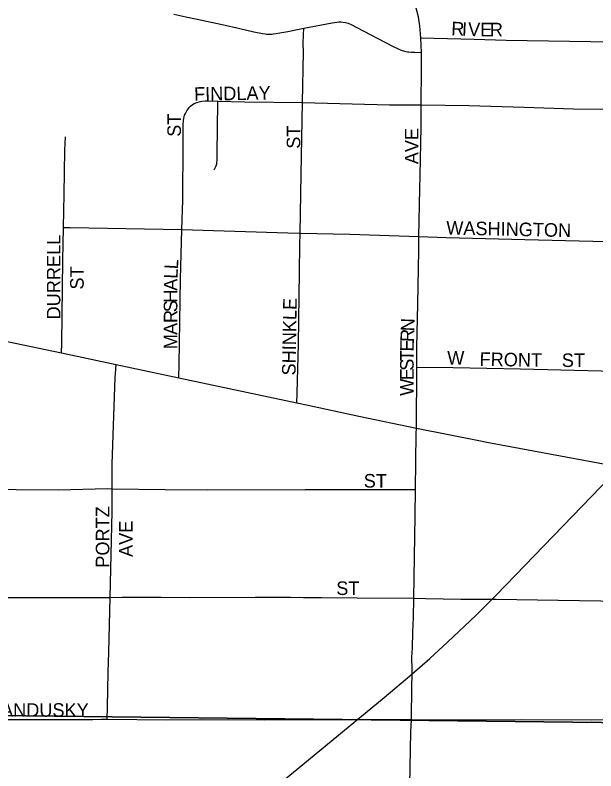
# Model space of a CAD drawing. Extents: x 1587405 to 1714697, y 1028970 to 1155083.
# Drawn here: x 1646970 to 1649111, y 1108170 to 1110955 of the extents above; entities that cross this region are included whole.
import ezdxf

# ---------------------------------------------------------------- set-up
doc = ezdxf.new("R2010")
doc.units = 0
for name, color, linetype in [('GM_X_City_Street', 7, 'Continuous'), ('GM_X_City_Street_Text', 7, 'Continuous'), ('GM_X_Rail_Line', 7, 'Continuous'), ('GM_X_Section', 7, 'Continuous'), ('GM_X_State_Route', 7, 'Continuous')]:
    doc.layers.add(name, color=color, linetype=linetype)

msp = doc.modelspace()

# ---------------------------------------------------------------- linework, layer by layer
at = {"layer": 'GM_X_City_Street'}
for points in [[(1648465.9, 1110872.2), (1648462.4, 1110915.9), (1648456.7, 1110948.5), (1648449, 1110980.7)], [(1647555.1, 1110959.1), (1647600, 1110948.9), (1647641.7, 1110940), (1647733.8, 1110920.6), (1647798.6, 1110906.1), (1647850.3, 1110894.2), (1647881.9, 1110887.6), (1647891.9, 1110886), (1647896.6, 1110885.3), (1647901.4, 1110885.1), (1647906.4, 1110885), (1647910.4, 1110885.1), (1647914.6, 1110885.3), (1647918.3, 1110885.6), (1647922.7, 1110886.2), (1647932, 1110887.5), (1647945.9, 1110889.6), (1647975.5, 1110895.2), (1648033.9, 1110907.4)], [(1648029.8, 1110632.9), (1648033.1, 1110820.2), (1648032.3, 1110850.3), (1648033.2, 1110882.1), (1648033.9, 1110907.4)], [(1648033.9, 1110907.4), (1648138.9, 1110927.3), (1648155.6, 1110929.7), (1648164.1, 1110930.6), (1648171, 1110930.6), (1648178.2, 1110929.8), (1648187.6, 1110928), (1648197.7, 1110925.2), (1648208.8, 1110920.7), (1648230.1, 1110909.5), (1648361.7, 1110840.3), (1648381.8, 1110830.8), (1648393.9, 1110826), (1648405.3, 1110822.7), (1648409.9, 1110821.5), (1648416.3, 1110820.4), (1648421.3, 1110819.9), (1648431.9, 1110819.3), (1648443.8, 1110818.9), (1648468.1, 1110817.8)], [(1648465.9, 1110872.2), (1648662.3, 1110866.6), (1648781, 1110862.7), (1649169.4, 1110856.9), (1649338.3, 1110846.9)], [(1648468.1, 1110817.8), (1648465.9, 1110872.2)], [(1648466.6, 1110624.3), (1648468.8, 1110757.7), (1648468.1, 1110817.8)], [(1647606.4, 1110607.4), (1647611.8, 1110614.3), (1647617.1, 1110620), (1647623.7, 1110625.3), (1647630.1, 1110629.1), (1647639.5, 1110633.2), (1647648.2, 1110635.8), (1647658.6, 1110637.9), (1647671, 1110638.9), (1647683, 1110639.2), (1647717.4, 1110638.2)], [(1647704.1, 1110385.2), (1647709.3, 1110395), (1647711, 1110399.3), (1647713.2, 1110407), (1647714.2, 1110412.8), (1647714.7, 1110418.2), (1647715.1, 1110427.2), (1647715, 1110431.6), (1647716.6, 1110553.3), (1647717.5, 1110617.9), (1647717.4, 1110638.2)], [(1647717.4, 1110638.2), (1647817.4, 1110636.2), (1648029.8, 1110632.9)], [(1648020.5, 1110151.5), (1648025.2, 1110369.5), (1648029.8, 1110632.9)], [(1648029.8, 1110632.9), (1648350.1, 1110624.6), (1648466.6, 1110624.3)], [(1647584.9, 1110165.1), (1647588.1, 1110273.5), (1647589.3, 1110483.8), (1647589.7, 1110542.2), (1647590, 1110552.8), (1647590.6, 1110562.8), (1647590.9, 1110566.9), (1647592, 1110575.3), (1647593.1, 1110580), (1647595.1, 1110586), (1647597.7, 1110592.7), (1647600.2, 1110597.9), (1647603.2, 1110602.4), (1647606.4, 1110607.4)], [(1648458.3, 1110139.1), (1648462.2, 1110314.8), (1648462.8, 1110364), (1648466.6, 1110543.9), (1648466.6, 1110624.3)], [(1648466.6, 1110624.3), (1648642.4, 1110622), (1648847.3, 1110616.5), (1649028.6, 1110609.6), (1649181.2, 1110608.2), (1649331.6, 1110604.7)], [(1647148.5, 1110172.9), (1647151.3, 1110295.2), (1647153.4, 1110457.8), (1647155.4, 1110506.6)], [(1647141.4, 1109710.2), (1647141.8, 1109745.9), (1647145.7, 1110051.5), (1647148.5, 1110172.9)], [(1647148.5, 1110172.9), (1647173.1, 1110172.5), (1647584.9, 1110165.1)], [(1647573.5, 1109618.5), (1647574.3, 1109668.4), (1647579.4, 1109981.7), (1647584.9, 1110165.1)], [(1647584.9, 1110165.1), (1647975, 1110152.3), (1648020.5, 1110151.5)], [(1648008.8, 1109526.1), (1648009.8, 1109562.2), (1648014.5, 1109742.1), (1648017.9, 1110008.8), (1648019.5, 1110106.9), (1648020.5, 1110151.5)], [(1648020.5, 1110151.5), (1648204.4, 1110148.4), (1648458.3, 1110139.1)], [(1648450.5, 1109657.5), (1648450.8, 1109731.2), (1648455.2, 1109889.4), (1648458.7, 1110087.8), (1648458.3, 1110139.1)], [(1648458.3, 1110139.1), (1648559.2, 1110135.4), (1648849.1, 1110128.5), (1649100.2, 1110122.6), (1649311.9, 1110116.9)], [(1647327.7, 1109209.7), (1647327.4, 1109300.7), (1647339.2, 1109620), (1647340, 1109634.1), (1647342.1, 1109667.6)], [(1648449.5, 1109433), (1648450.5, 1109657.5)], [(1648450.5, 1109657.5), (1648585.3, 1109656.4), (1648832.7, 1109651.7), (1649131.2, 1109644.1), (1649299.8, 1109640.5)], [(1648446.5, 1109207.2), (1648449.2, 1109413.4), (1648449.5, 1109433)], [(1646587.8, 1109210.2), (1646620, 1109209.4), (1646652.2, 1109208.7), (1646973.3, 1109206.2), (1647131.8, 1109206), (1647308.8, 1109209.9), (1647327.7, 1109209.7)], [(1647321, 1108809.2), (1647327.6, 1109126.1), (1647327.7, 1109209.7)], [(1647327.7, 1109209.7), (1647522.8, 1109207.3), (1647677.7, 1109206.1), (1648039.3, 1109206.7), (1648286.4, 1109206.7), (1648368.5, 1109206.3), (1648419, 1109206.8), (1648446.5, 1109207.2)], [(1648440.6, 1108806.1), (1648445.3, 1109110.2), (1648446.5, 1109207.2)], [(1646582.3, 1108810), (1646627.7, 1108809.6), (1646775.9, 1108808.3), (1647321, 1108809.2)], [(1647309.8, 1108360.1), (1647310.6, 1108404.8), (1647312.8, 1108533.5), (1647315, 1108607.3), (1647321, 1108809.2)], [(1647321, 1108809.2), (1647364.1, 1108809.3), (1647470, 1108809.3), (1647508.5, 1108809.5), (1647614.2, 1108808.7), (1647855.5, 1108809.6), (1647949.8, 1108809.3), (1647985.7, 1108809.7), (1648033.2, 1108808.8), (1648098.8, 1108808.9), (1648230.8, 1108807.7), (1648440.6, 1108806.1)], [(1648431, 1108358.4), (1648430.9, 1108378.9), (1648434.2, 1108543.3), (1648433, 1108588.6), (1648434.9, 1108622.8), (1648436.1, 1108680.3), (1648438.5, 1108735.4), (1648440.6, 1108806.1)], [(1648440.6, 1108806.1), (1648482.5, 1108805.4), (1648613.1, 1108802.6), (1648743.7, 1108802.2), (1648971.9, 1108798.4), (1649286.8, 1108794.1)], [(1646563.1, 1108358.5), (1646664, 1108357), (1646736.5, 1108357.9), (1646782.5, 1108358.6), (1647011, 1108359.2), (1647257, 1108359.6), (1647288.4, 1108360.3), (1647309.8, 1108360.1)], [(1647309.8, 1108360.1), (1647529.8, 1108357.5), (1647658.3, 1108359.5), (1647887.8, 1108358.2), (1648279.3, 1108358.8), (1648431, 1108358.4)], [(1648421.9, 1107878.9), (1648422.5, 1107905.5), (1648424.1, 1108050.7), (1648429, 1108313.3), (1648431, 1108358.4)], [(1648431, 1108358.4), (1648557.9, 1108358.2), (1648835.5, 1108358.9), (1649096.7, 1108358.2), (1649289.2, 1108358.6)]]:
    msp.add_lwpolyline(points, dxfattribs=at)
at = {"layer": 'GM_X_Rail_Line'}
msp.add_lwpolyline([(1644669.1, 1105434.7), (1647210.1, 1107518), (1647794.3, 1107999.6), (1648197.5, 1108330.8), (1648330.8, 1108440.5), (1648432.9, 1108525.8), (1648498.4, 1108583.7), (1648564.7, 1108643.9), (1648669.8, 1108743), (1648743.7, 1108816.9), (1649200.1, 1109290), (1649412.6, 1109512.5), (1649782.9, 1109897.2), (1649920.1, 1110043.5), (1650009.2, 1110142.5), (1650113.6, 1110262.9), (1650201.5, 1110367.7), (1650500.6, 1110713.2), (1650604.2, 1110831.3), (1650681.9, 1110918.1), (1650768.8, 1111003.4)], dxfattribs=at)
at = {"layer": 'GM_X_Section'}
for points in [[(1651155.1, 1113643.3), (1651152, 1113557.3), (1651041.3, 1108325.5), (1645734.9, 1108387.2), (1645830.1, 1113663.1)], [(1645734.9, 1108387.2), (1651041.3, 1108325.5), (1650961.9, 1103051.3), (1645653.7, 1103119)]]:
    msp.add_lwpolyline(points, close=True, dxfattribs=at)
at = {"layer": 'GM_X_State_Route'}
for points in [[(1646102.9, 1109922.8), (1646227.4, 1109897.8), (1646404.5, 1109863), (1646598.8, 1109825.3), (1646970.8, 1109746.4)], [(1646970.8, 1109746.4), (1647141.4, 1109710.2), (1647342.1, 1109667.6), (1647573.5, 1109618.5), (1648008.8, 1109526.1), (1648044.7, 1109518.5)], [(1648044.7, 1109518.5), (1648237.1, 1109477.6), (1648449.5, 1109433)], [(1648449.5, 1109433), (1648679.2, 1109386.9), (1648709.5, 1109381.2)], [(1648709.5, 1109381.2), (1649153.1, 1109298.6), (1649293.4, 1109273.2), (1649402, 1109253.1), (1649427.6, 1109248.6)]]:
    msp.add_lwpolyline(points, dxfattribs=at)

# ---------------------------------------------------------------- texts
at = {"layer": 'GM_X_City_Street_Text'}
for s, rotation, p in [('R', 357.2055, (1648576.9, 1110881.5)), ('I', 357.2009, (1648616.4, 1110879.5)), ('V', 358.3299, (1648639.4, 1110878.4)), ('E', 359.9048, (1648684.9, 1110877.1)), ('R', 359.9927, (1648720.2, 1110877.1)), ('FINDLAY', 0.9218, (1647630.1, 1110639.5)), ('ST', 90, (1647581.4, 1110506.9)), ('ST', 90, (1648021.4, 1110462.9)), ('AVE', 90, (1648457, 1110405.7)), ('WASHINGTON', 358.7923, (1648559, 1110146.7)), ('DURRELL', 90, (1647137, 1109833.7)), ('L', 86.6656, (1647570.2, 1110017.7)), ('ST', 90, (1647223, 1109943.7)), ('L', 87.349, (1647568.6, 1109982.7)), ('A', 89.5409, (1647568.2, 1109939.2)), ('H', 89.9812, (1647568.2, 1109895.3)), ('SHINKLE', 89.0445, (1648003.8, 1109626.7)), ('S', 89.9727, (1647568.2, 1109860.1)), ('R', 89.994, (1647568.2, 1109820.5)), ('A', 89.9781, (1647568.2, 1109776.5)), ('N', 87.7924, (1648441.6, 1109789.2)), ('R', 87.8627, (1648440.1, 1109749.6)), ('M', 89.9818, (1647568.2, 1109723.7)), ('E', 88.9345, (1648439.4, 1109714.7)), ('T', 89.9727, (1648439.4, 1109679.7)), ('W', 0, (1648563.2, 1109667.1)), ('FRONT', 358.9775, (1648682.1, 1109662.7)), ('ST', 0, (1648985.6, 1109658.3)), ('S', 89.9956, (1648439.4, 1109644.5)), ('E', 89.9727, (1648439.4, 1109609.3)), ('W', 89.9832, (1648439.4, 1109552.1)), ('ST', 0, (1648255.2, 1109213.9)), ('PORTZ', 90, (1647317.4, 1108918.5)), ('AVE', 90, (1647403.4, 1108958.1)), ('ST', 0, (1648154, 1108817.9)), ('SANDUSKY', 0, (1646873.6, 1108369.1))]:
    msp.add_text(s, height=50, rotation=rotation, dxfattribs=at).set_placement(p)

doc.saveas('drawing.dxf')
